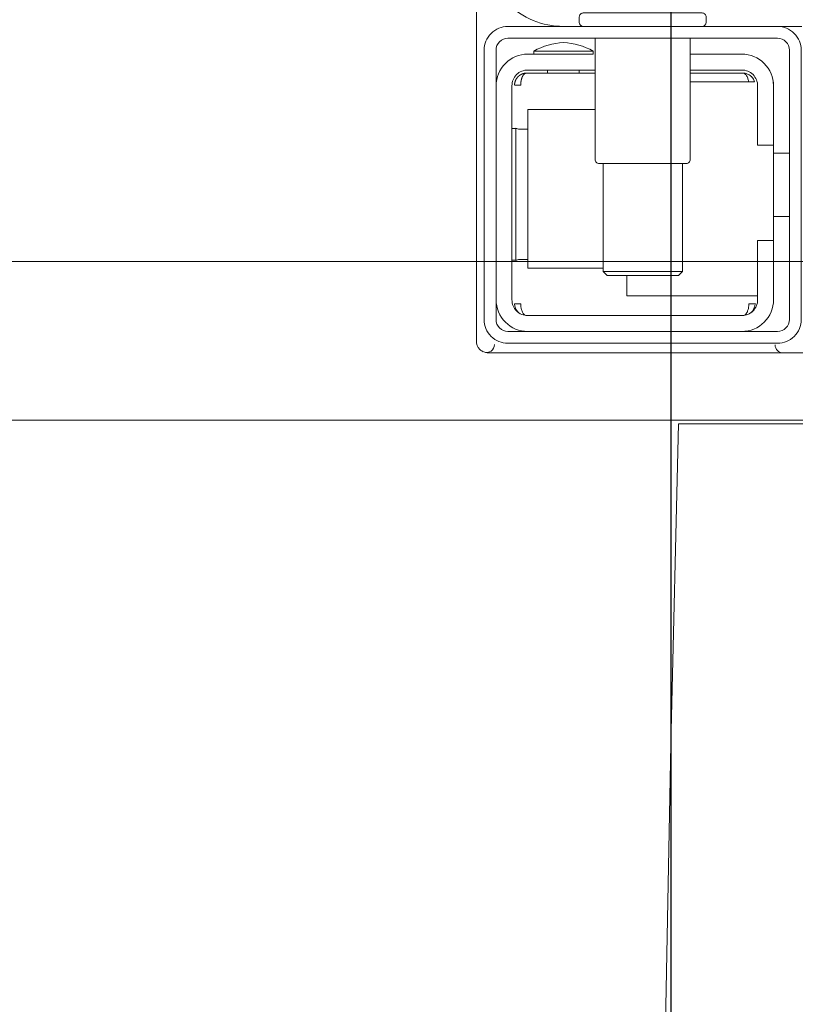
# Model space of a CAD drawing. Header units: millimetres. Extents: x 23192 to 177760, y -399809 to -79279.
# Tile 507 of 656: x 73040 to 73050, y -197911 to -197899. Entities that reach past the tile are written whole.
import ezdxf

# ---------------------------------------------------------------- set-up
doc = ezdxf.new("R2010")
doc.units = ezdxf.units.MM
doc.layers.get('0').update_dxf_attribs({"lineweight": 0})
for name, color, linetype, lineweight in [('!! 2 ZABUDOWA GK-MDF', 54, 'Continuous', 13), ('!! 2_wypos-sanitarne', 240, 'Continuous', 9), ('!! wymiary osi', 250, 'Continuous', 9)]:
    doc.layers.add(name, color=color, linetype=linetype, lineweight=lineweight)
doc.layers.add('!!_@ wypos sanit nd', color=7, linetype='Continuous', lineweight=0, plot=False)
doc.styles.add('TXT', font='simplex.shx')
doc.dimstyles.new('DIM50', dxfattribs={"dimscale": 5, "dimtxt": 2.5, "dimasz": 1.5, "dimexe": 0, "dimexo": 0, "dimgap": 0.5, "dimtad": 1, "dimdec": 4, "dimrnd": 0.5, "dimdsep": 46, "dimtxsty": 'TXT', "dimblk1": 'TICK1', "dimblk2": 'TICK1', "dimsah": 1, "dimcen": 0, "dimse1": 1, "dimse2": 1, "dimclrd": 1, "dimclre": 7, "dimclrt": 9, "dimadec": 0, "dimazin": 0, "dimtfac": 1, "dimtdec": 4, "dimtmove": 2, "dimatfit": 3, "dimldrblk": 'TICK1', "dimfxl": 1, "dimtolj": 1, "dimarcsym": 0})

# ---------------------------------------------------------------- blocks, each defined once
blk = doc.blocks.new('A$Cff2eaf8b')
for points in [[(-0.15993, -0.0325), (-0.17249, -0.0325, 0.405519), (-0.172, -0.032), (-0.172, -0.0313, 0.414214), (-0.1725, -0.0308), (-0.1875, -0.0308, 0.414214), (-0.188, -0.0313), (-0.188, -0.032, 0.405519), (-0.18751, -0.0325), (-0.19, -0.0325, -0.414214), (-0.2, -0.0225), (-0.2, 0.0575, -0.266001), (-0.19506, 0.06612)], [(-0.18625, -0.03562, 0.119096), (-0.19, -0.03454, 0.119096), (-0.19375, -0.03562)], [(-0.186, -0.034), (-0.186, -0.0493, 0.414214), (-0.1855, -0.0498), (-0.1745, -0.0498, 0.414214), (-0.174, -0.0493), (-0.174, -0.034)], [(-0.1985, -0.04, -0.414214), (-0.1945, -0.036), (-0.18625, -0.036), (-0.18625, -0.03562), (-0.19375, -0.03562), (-0.19375, -0.036)], [(-0.174, -0.036), (-0.1675, -0.036, -0.414214), (-0.1635, -0.04), (-0.16353, -0.0395)], [(-0.186, -0.038), (-0.1945, -0.038, 0.414214), (-0.1965, -0.04), (-0.1965, -0.067, 0.414214), (-0.1945, -0.069), (-0.1675, -0.069, 0.414214), (-0.1655, -0.067), (-0.1655, -0.0595), (-0.1635, -0.0595), (-0.1635, -0.04)], [(-0.1635, -0.0475), (-0.1655, -0.0475), (-0.1655, -0.04, 0.414214), (-0.1675, -0.038), (-0.174, -0.038)], [(-0.1945, -0.06193), (-0.19515, -0.06194), (-0.19542, -0.06194), (-0.1956, -0.06194), (-0.19567, -0.06194, 0.116465), (-0.19589, -0.062), (-0.19601, -0.06205), (-0.19601, -0.04535), (-0.19589, -0.0454, 0.116465), (-0.19567, -0.04546), (-0.19542, -0.04546), (-0.19515, -0.04546), (-0.1945, -0.04547)], [(-0.1675, -0.071, 0.414214), (-0.1635, -0.067), (-0.1635, -0.0595)], [(-0.1985, -0.067, 0.414214), (-0.1945, -0.071)], [(-0.20099, -0.0722, 0.198909), (-0.20056, -0.07326, 0.091301), (-0.20011, -0.07356)], [(-0.16237, -0.07369), (-0.1625, -0.07369), (-0.16269, -0.07369), (-0.16294, -0.07369), (-0.16323, -0.07369), (-0.16357, -0.07369), (-0.16393, -0.07369), (-0.16428, -0.07369), (-0.19771, -0.07369), (-0.19841, -0.07369), (-0.19903, -0.07369), (-0.19948, -0.07369), (-0.19961, -0.07369), (-0.19973, -0.07367), (-0.19984, -0.07365), (-0.20003, -0.07359, 0.517033), (-0.1987, -0.07266)], [(-0.1633, -0.0727, 0.412536), (-0.1623, -0.0737), (-0.11251, -0.0737), (-0.11222, -0.07367), (-0.11194, -0.07358), (-0.11168, -0.07345), (-0.11145, -0.07326), (-0.11126, -0.07304), (-0.11112, -0.07278), (-0.11104, -0.0725)]]:
    blk.add_lwpolyline(points, format="xyb")
for points in [[(-0.20099, -0.02721), (-0.20099, -0.0722)], [(-0.19478, -0.0384), (-0.186, -0.0384)], [(-0.192, -0.038), (-0.192, -0.0384)], [(-0.188, -0.038), (-0.188, -0.0384)], [(-0.16664, -0.0395), (-0.16666, -0.03934), (-0.16669, -0.03923), (-0.16672, -0.03912), (-0.16675, -0.03902), (-0.16679, -0.03892), (-0.16684, -0.03881), (-0.16689, -0.03872), (-0.16695, -0.03863), (-0.16702, -0.03855), (-0.1671, -0.03848), (-0.16718, -0.03843), (-0.16729, -0.0384), (-0.16718, -0.03841), (-0.16708, -0.03842), (-0.16696, -0.03845), (-0.16686, -0.03848), (-0.16677, -0.03851), (-0.16666, -0.03856), (-0.16657, -0.03861), (-0.16646, -0.03868), (-0.16636, -0.03876), (-0.16627, -0.03884), (-0.16618, -0.03894), (-0.1661, -0.03904), (-0.16603, -0.03915), (-0.16598, -0.03926), (-0.16593, -0.03938), (-0.16589, -0.0395), (-0.174, -0.0395)], [(-0.174, -0.0384), (-0.16722, -0.0384)], [(-0.185, -0.063), (-0.1945, -0.063), (-0.1945, -0.043), (-0.186, -0.043)], [(-0.19591, -0.04539), (-0.19602, -0.04539), (-0.19616, -0.04539), (-0.19632, -0.04539), (-0.1965, -0.04539)], [(-0.1615, -0.0485), (-0.1635, -0.0485)], [(-0.185, -0.0498), (-0.185, -0.06342), (-0.1845, -0.06392), (-0.1755, -0.06392), (-0.175, -0.06342), (-0.175, -0.0498)], [(-0.1615, -0.0565), (-0.1635, -0.0565)], [(-0.1965, -0.06201), (-0.19632, -0.06201), (-0.19616, -0.06201), (-0.19602, -0.06201), (-0.19591, -0.06201)], [(-0.175, -0.06342), (-0.185, -0.06342)], [(-0.182, -0.06392), (-0.182, -0.0665), (-0.1655, -0.0665)], [(-0.16636, -0.06865), (-0.16625, -0.06854), (-0.16619, -0.06847), (-0.16612, -0.06839), (-0.16606, -0.0683), (-0.16601, -0.0682), (-0.16596, -0.06811), (-0.16592, -0.06801), (-0.16589, -0.0679), (-0.16586, -0.0678), (-0.16584, -0.06769), (-0.16583, -0.06759), (-0.16583, -0.06749), (-0.16593, -0.0675), (-0.16607, -0.0675), (-0.1663, -0.0675), (-0.16641, -0.0675), (-0.16651, -0.0675), (-0.16661, -0.0675), (-0.16661, -0.0676), (-0.16662, -0.0677), (-0.16663, -0.0678), (-0.16664, -0.0679), (-0.16665, -0.068), (-0.16667, -0.06811), (-0.1667, -0.06821), (-0.16673, -0.06831), (-0.16676, -0.06841), (-0.1668, -0.06852), (-0.16685, -0.06862), (-0.1669, -0.06871), (-0.16697, -0.0688), (-0.16704, -0.06887), (-0.16712, -0.06893), (-0.16725, -0.069), (-0.19475, -0.069), (-0.19493, -0.0689), (-0.19501, -0.06882), (-0.19508, -0.06874), (-0.19513, -0.06865), (-0.19518, -0.06855), (-0.19522, -0.06846), (-0.19526, -0.06835), (-0.19529, -0.06825), (-0.19532, -0.06813), (-0.19534, -0.06803), (-0.19536, -0.06793), (-0.19537, -0.06783), (-0.19538, -0.06772), (-0.19539, -0.0676), (-0.19539, -0.0675), (-0.19617, -0.06751), (-0.19616, -0.06762), (-0.19615, -0.06772), (-0.19613, -0.06783), (-0.19611, -0.06793), (-0.19607, -0.06803), (-0.19603, -0.06813), (-0.19598, -0.06823), (-0.19593, -0.06832), (-0.19586, -0.06841), (-0.19579, -0.06849), (-0.19572, -0.06857), (-0.19563, -0.06865)]]:
    blk.add_lwpolyline(points)
for points in [[(-0.2, -0.0695), (-0.2, -0.0355, -0.414214), (-0.197, -0.0325), (-0.163, -0.0325, -0.414214), (-0.16, -0.0355), (-0.16, -0.0695, -0.414214), (-0.163, -0.0725), (-0.197, -0.0725, -0.414214)], [(-0.1615, -0.0355), (-0.1615, -0.0695, -0.414214), (-0.163, -0.071), (-0.197, -0.071, -0.414214), (-0.1985, -0.0695), (-0.1985, -0.0355, -0.414214), (-0.197, -0.034), (-0.163, -0.034, -0.414214)]]:
    blk.add_lwpolyline(points, format="xyb", close=True)
blk.add_lwpolyline([(-0.19467, -0.0384), (-0.19467, -0.0384), (-0.19467, -0.0384), (-0.19466, -0.0384), (-0.19466, -0.0384), (-0.19466, -0.0384), (-0.19466, -0.0384), (-0.19466, -0.0384), (-0.19466, -0.0384), (-0.19466, -0.0384), (-0.19466, -0.0384), (-0.19466, -0.0384), (-0.19466, -0.0384), (-0.19466, -0.0384), (-0.19466, -0.0384), (-0.19467, -0.0384), (-0.19467, -0.0384), (-0.19467, -0.0384), (-0.19467, -0.0384), (-0.19467, -0.0384), (-0.19468, -0.0384), (-0.19468, -0.0384), (-0.19468, -0.0384), (-0.19469, -0.0384), (-0.1947, -0.0384), (-0.19471, -0.0384), (-0.19471, -0.0384), (-0.19471, -0.0384), (-0.19471, -0.0384), (-0.19472, -0.0384), (-0.19472, -0.0384), (-0.19472, -0.0384), (-0.19472, -0.03841), (-0.19473, -0.03841), (-0.19473, -0.03841), (-0.19473, -0.03841), (-0.19473, -0.03841), (-0.19473, -0.03841), (-0.19474, -0.03841), (-0.19474, -0.03841), (-0.19474, -0.03841), (-0.19474, -0.03841), (-0.19474, -0.03841), (-0.19474, -0.03841), (-0.19475, -0.03841), (-0.19475, -0.03841), (-0.19475, -0.03841), (-0.19475, -0.03841), (-0.19476, -0.03841), (-0.19476, -0.03841), (-0.19476, -0.03841), (-0.19476, -0.03841), (-0.19477, -0.03842), (-0.19477, -0.03842), (-0.19477, -0.03842), (-0.19478, -0.03842), (-0.19479, -0.03842), (-0.19479, -0.03842), (-0.1948, -0.03843), (-0.19481, -0.03843), (-0.19481, -0.03843), (-0.19482, -0.03844), (-0.19483, -0.03844), (-0.19484, -0.03844), (-0.19484, -0.03845), (-0.19485, -0.03845), (-0.19486, -0.03845), (-0.19486, -0.03846), (-0.19487, -0.03846), (-0.19488, -0.03847), (-0.19489, -0.03847), (-0.19489, -0.03848), (-0.1949, -0.03848), (-0.19491, -0.03849), (-0.19491, -0.03849), (-0.19492, -0.0385), (-0.19493, -0.0385), (-0.19493, -0.03851), (-0.19494, -0.03851), (-0.19495, -0.03852), (-0.19495, -0.03852), (-0.19496, -0.03853), (-0.19497, -0.03854), (-0.19497, -0.03854), (-0.19498, -0.03855), (-0.19499, -0.03856), (-0.19499, -0.03856), (-0.195, -0.03857), (-0.19501, -0.03858), (-0.19501, -0.03859), (-0.19502, -0.03859), (-0.19503, -0.0386), (-0.19503, -0.03861), (-0.19504, -0.03862), (-0.19505, -0.03862), (-0.19505, -0.03863), (-0.19506, -0.03864), (-0.19507, -0.03865), (-0.19507, -0.03866), (-0.19508, -0.03867), (-0.19508, -0.03868), (-0.19509, -0.03869), (-0.1951, -0.03869), (-0.1951, -0.0387), (-0.19511, -0.03871), (-0.19511, -0.03872), (-0.19512, -0.03873), (-0.19512, -0.03874), (-0.19513, -0.03875), (-0.19514, -0.03876), (-0.19514, -0.03877), (-0.19515, -0.03878), (-0.19515, -0.03879), (-0.19516, -0.0388), (-0.19516, -0.03881), (-0.19517, -0.03882), (-0.19517, -0.03884), (-0.19518, -0.03885), (-0.19518, -0.03886), (-0.19519, -0.03887), (-0.1952, -0.03888), (-0.1952, -0.03889), (-0.19521, -0.0389), (-0.19521, -0.03891), (-0.19521, -0.03893), (-0.19522, -0.03894), (-0.19522, -0.03895), (-0.19523, -0.03896), (-0.19523, -0.03897), (-0.19524, -0.03899), (-0.19524, -0.039), (-0.19525, -0.03901), (-0.19525, -0.03902), (-0.19526, -0.03905), (-0.19527, -0.03907), (-0.19528, -0.0391), (-0.19528, -0.03912), (-0.19529, -0.03915), (-0.1953, -0.03918), (-0.19531, -0.0392), (-0.19531, -0.03923), (-0.19532, -0.03926), (-0.19532, -0.03928), (-0.19533, -0.03931), (-0.19533, -0.03933), (-0.19534, -0.03936), (-0.19534, -0.03939), (-0.19535, -0.03941), (-0.19535, -0.03944), (-0.19536, -0.03947), (-0.19536, -0.03949), (-0.19536, -0.03952), (-0.19537, -0.03955), (-0.19537, -0.03957), (-0.19537, -0.0396), (-0.19537, -0.03961), (-0.19537, -0.03962), (-0.19538, -0.03963), (-0.19538, -0.03963), (-0.19538, -0.03964), (-0.19538, -0.03965), (-0.19538, -0.03965), (-0.19538, -0.03966), (-0.19538, -0.03966), (-0.19538, -0.03967), (-0.19538, -0.03967), (-0.19538, -0.03968), (-0.19538, -0.03969), (-0.19538, -0.03969), (-0.19538, -0.0397), (-0.19538, -0.0397), (-0.19538, -0.0397), (-0.19538, -0.03971), (-0.19538, -0.03971), (-0.19538, -0.03972), (-0.19538, -0.03972), (-0.19538, -0.03972), (-0.19538, -0.03973), (-0.19538, -0.03973), (-0.19538, -0.03973), (-0.19538, -0.03974), (-0.19538, -0.03974), (-0.19538, -0.03974), (-0.19538, -0.03974), (-0.19538, -0.03975), (-0.19538, -0.03975), (-0.19538, -0.03975), (-0.19538, -0.03976), (-0.19538, -0.03976), (-0.19538, -0.03977), (-0.19538, -0.03977), (-0.19539, -0.03978), (-0.19539, -0.03978), (-0.19539, -0.03979), (-0.19539, -0.03979), (-0.19539, -0.03979), (-0.19539, -0.0398), (-0.19539, -0.0398), (-0.19539, -0.03981), (-0.19539, -0.03981), (-0.19539, -0.03982), (-0.19538, -0.03982), (-0.19538, -0.03983), (-0.19538, -0.03983), (-0.19538, -0.03984), (-0.19538, -0.03984), (-0.19538, -0.03984), (-0.19538, -0.03985), (-0.19538, -0.03986), (-0.19538, -0.03986), (-0.19538, -0.03987), (-0.19538, -0.03987), (-0.19538, -0.03987), (-0.19538, -0.03988), (-0.19538, -0.03988), (-0.19538, -0.03989), (-0.19538, -0.03989), (-0.19538, -0.03989), (-0.19538, -0.03989), (-0.19538, -0.0399), (-0.19538, -0.0399), (-0.19539, -0.0399), (-0.19539, -0.0399), (-0.19539, -0.0399), (-0.19539, -0.0399), (-0.19539, -0.0399), (-0.19539, -0.03991), (-0.1954, -0.03991), (-0.1954, -0.03991), (-0.1954, -0.03991), (-0.1954, -0.03991), (-0.1954, -0.03991), (-0.19541, -0.03991), (-0.19541, -0.03991), (-0.19542, -0.03991), (-0.19542, -0.03991), (-0.19543, -0.0399), (-0.19544, -0.0399), (-0.19545, -0.0399), (-0.19545, -0.0399), (-0.19546, -0.0399), (-0.19546, -0.0399), (-0.19547, -0.0399), (-0.19547, -0.0399), (-0.19548, -0.0399), (-0.19549, -0.0399), (-0.1955, -0.0399), (-0.1955, -0.0399), (-0.19551, -0.0399), (-0.19552, -0.0399), (-0.19553, -0.0399), (-0.19554, -0.0399), (-0.19555, -0.0399), (-0.19556, -0.0399), (-0.19557, -0.0399), (-0.19558, -0.0399), (-0.19559, -0.0399), (-0.19561, -0.0399), (-0.19564, -0.0399), (-0.19566, -0.0399), (-0.19568, -0.0399), (-0.1957, -0.0399), (-0.19574, -0.0399), (-0.19576, -0.0399), (-0.19578, -0.0399), (-0.19595, -0.0399), (-0.19596, -0.0399), (-0.19598, -0.0399), (-0.19599, -0.0399), (-0.19601, -0.0399), (-0.19602, -0.0399), (-0.19603, -0.0399), (-0.19604, -0.0399), (-0.19605, -0.0399), (-0.19606, -0.0399), (-0.19607, -0.0399), (-0.19608, -0.0399), (-0.19609, -0.0399), (-0.1961, -0.0399), (-0.19611, -0.0399), (-0.19612, -0.0399), (-0.19613, -0.03989), (-0.19614, -0.03989), (-0.19614, -0.03989), (-0.19615, -0.03989), (-0.19615, -0.03989), (-0.19615, -0.03989), (-0.19615, -0.03989), (-0.19616, -0.03989), (-0.19616, -0.03989), (-0.19616, -0.03989), (-0.19616, -0.0399), (-0.19616, -0.0399), (-0.19616, -0.0399), (-0.19616, -0.0399), (-0.19616, -0.0399), (-0.19617, -0.0399), (-0.19617, -0.03991), (-0.19617, -0.03991), (-0.19617, -0.03991), (-0.19617, -0.03991), (-0.19617, -0.03991), (-0.19617, -0.03991), (-0.19617, -0.03991), (-0.19617, -0.03991), (-0.19617, -0.03991), (-0.19617, -0.03991), (-0.19617, -0.0399), (-0.19617, -0.0399), (-0.19617, -0.0399), (-0.19617, -0.03989), (-0.19617, -0.03989), (-0.19617, -0.03989), (-0.19617, -0.03988), (-0.19617, -0.03987), (-0.19617, -0.03986), (-0.19617, -0.03985), (-0.19617, -0.03984), (-0.19617, -0.03984), (-0.19617, -0.03984), (-0.19617, -0.03983), (-0.19617, -0.03983), (-0.19617, -0.03982), (-0.19617, -0.03982), (-0.19617, -0.03981), (-0.19616, -0.0398), (-0.19616, -0.03979), (-0.19616, -0.03979), (-0.19616, -0.03978), (-0.19616, -0.03978), (-0.19616, -0.03977), (-0.19616, -0.03977), (-0.19616, -0.03977), (-0.19616, -0.03976), (-0.19616, -0.03976), (-0.19616, -0.03975), (-0.19616, -0.03975), (-0.19616, -0.03974), (-0.19616, -0.03974), (-0.19616, -0.03973), (-0.19616, -0.03973), (-0.19616, -0.03972), (-0.19616, -0.03972), (-0.19616, -0.03972), (-0.19616, -0.03972), (-0.19616, -0.03971), (-0.19616, -0.03971), (-0.19616, -0.0397), (-0.19615, -0.0397), (-0.19615, -0.0397), (-0.19615, -0.03969), (-0.19615, -0.03969), (-0.19615, -0.03968), (-0.19615, -0.03967), (-0.19615, -0.03967), (-0.19615, -0.03966), (-0.19615, -0.03966), (-0.19615, -0.03965), (-0.19615, -0.03964), (-0.19614, -0.03964), (-0.19614, -0.03963), (-0.19614, -0.03962), (-0.19614, -0.03962), (-0.19614, -0.03961), (-0.19614, -0.0396), (-0.19614, -0.03959), (-0.19613, -0.03958), (-0.19613, -0.03958), (-0.19613, -0.03957), (-0.19613, -0.03955), (-0.19612, -0.03954), (-0.19612, -0.03952), (-0.19611, -0.0395), (-0.19611, -0.03949), (-0.1961, -0.03947), (-0.1961, -0.03945), (-0.19609, -0.03944), (-0.19609, -0.03942), (-0.19608, -0.03941), (-0.19608, -0.03939), (-0.19607, -0.03937), (-0.19607, -0.03936), (-0.19606, -0.03934), (-0.19605, -0.03933), (-0.19605, -0.03931), (-0.19604, -0.0393), (-0.19603, -0.03928), (-0.19603, -0.03927), (-0.19602, -0.03925), (-0.19601, -0.03923), (-0.196, -0.03922), (-0.196, -0.0392), (-0.19599, -0.03919), (-0.19598, -0.03918), (-0.19597, -0.03916), (-0.19596, -0.03915), (-0.19596, -0.03913), (-0.19595, -0.03912), (-0.19594, -0.0391), (-0.19593, -0.03909), (-0.19592, -0.03907), (-0.19591, -0.03906), (-0.1959, -0.03905), (-0.19589, -0.03903), (-0.19588, -0.03902), (-0.19587, -0.03901), (-0.19586, -0.03899), (-0.19585, -0.03898), (-0.19584, -0.03897), (-0.19583, -0.03895), (-0.19582, -0.03894), (-0.19581, -0.03893), (-0.1958, -0.03891), (-0.19579, -0.0389), (-0.19577, -0.03889), (-0.19576, -0.03888), (-0.19575, -0.03886), (-0.19574, -0.03885), (-0.19573, -0.03884), (-0.19572, -0.03883), (-0.1957, -0.03882), (-0.19569, -0.0388), (-0.19568, -0.03879), (-0.19567, -0.03878), (-0.19565, -0.03877), (-0.19564, -0.03876), (-0.19563, -0.03875), (-0.19562, -0.03874), (-0.1956, -0.03873), (-0.19559, -0.03872), (-0.19558, -0.03871), (-0.19556, -0.0387), (-0.19555, -0.03869), (-0.19554, -0.03868), (-0.19552, -0.03867), (-0.19551, -0.03866), (-0.19549, -0.03865), (-0.19548, -0.03864), (-0.19547, -0.03863), (-0.19545, -0.03862), (-0.19544, -0.03861), (-0.19542, -0.0386), (-0.19541, -0.0386), (-0.19539, -0.03859), (-0.19538, -0.03858), (-0.19536, -0.03857), (-0.19535, -0.03856), (-0.19533, -0.03856), (-0.19532, -0.03855), (-0.1953, -0.03854), (-0.19529, -0.03853), (-0.19527, -0.03853), (-0.19526, -0.03852), (-0.19524, -0.03851), (-0.19522, -0.03851), (-0.19521, -0.0385), (-0.19519, -0.0385), (-0.19518, -0.03849), (-0.19516, -0.03848), (-0.19515, -0.03848), (-0.19513, -0.03847), (-0.19511, -0.03847), (-0.1951, -0.03846), (-0.19508, -0.03846), (-0.19506, -0.03845), (-0.19505, -0.03845), (-0.19503, -0.03845), (-0.19502, -0.03844), (-0.195, -0.03844), (-0.19498, -0.03843), (-0.19497, -0.03843), (-0.19495, -0.03843), (-0.19493, -0.03842), (-0.19492, -0.03842), (-0.19491, -0.03842), (-0.1949, -0.03842), (-0.19489, -0.03842), (-0.19488, -0.03842), (-0.19487, -0.03841), (-0.19486, -0.03841), (-0.19485, -0.03841), (-0.19484, -0.03841), (-0.19483, -0.03841), (-0.19481, -0.03841), (-0.1948, -0.03841), (-0.19479, -0.03841), (-0.19479, -0.03841), (-0.19478, -0.03841), (-0.19478, -0.0384), (-0.19477, -0.0384), (-0.19477, -0.0384), (-0.19476, -0.0384), (-0.19475, -0.0384), (-0.19474, -0.0384), (-0.19474, -0.0384), (-0.19473, -0.0384), (-0.19473, -0.0384), (-0.19471, -0.0384), (-0.19471, -0.0384), (-0.1947, -0.0384), (-0.1947, -0.0384), (-0.19469, -0.0384), (-0.19469, -0.0384), (-0.19469, -0.0384), (-0.19469, -0.0384), (-0.19468, -0.0384), (-0.19468, -0.0384), (-0.19468, -0.0384), (-0.19468, -0.0384), (-0.19467, -0.0384), (-0.19467, -0.0384), (-0.19467, -0.0384)], close=True)
blk = doc.blocks.new('A$C6ce7c513')
at = {"lineweight": 0}
for points in [[(-0.17548, -0.00049), (-0.17646, -0.04094), (-0.1772, -0.08064)], [(-0.17548, -0.00049), (0.17547, -0.00049)]]:
    blk.add_lwpolyline(points, dxfattribs=at)
blk = doc.blocks.new('TICK1')
at = {"color": 0}
for p, q in [((0, -1.4), (0, 1.4)), ((0, 0), (-1, 0))]:
    blk.add_line(p, q, dxfattribs=at)
at = {"color": 2}
blk.add_line((-1, -1), (1, 1), dxfattribs=at)
blk = doc.blocks.new('*D4204')
at = {"layer": '!! wymiary osi', "color": 1, "lineweight": -2, "transparency": 16777216}
blk.add_line((73048.278, -197891.088), (73048.278, -198047.088), dxfattribs=at)
at = {"layer": 'DEFPOINTS', "color": 0, "transparency": 16777216}
for p in [(73116.423, -197883.588), (73048.278, -198054.588), (73116.423, -198054.588)]:
    blk.add_point(p, dxfattribs=at)
at = {"layer": '!! wymiary osi', "color": 1, "lineweight": -2, "transparency": 16777216, "xscale": 7.5, "yscale": 7.5, "zscale": 7.5}
for p, rotation in [((73048.278, -197883.588), 90), ((73048.278, -198054.588), 270)]:
    blk.add_blockref('TICK1', p, dxfattribs=dict(at, rotation=rotation))
at = {"layer": '!! wymiary osi', "color": 9, "transparency": 16777216, "insert": (73039.528, -197969.088), "char_height": 12.5, "attachment_point": 5, "rotation": 90, "style": 'TXT'}
blk.add_mtext('\\A1;171', dxfattribs=at)

msp = doc.modelspace()

# ---------------------------------------------------------------- linework, layer by layer
at = {"layer": '!! 2 ZABUDOWA GK-MDF'}
for points in [[(73116.42327, -197901.5883), (73015.42327, -197901.5883)], [(73116.42327, -197903.5883), (73015.42327, -197903.5883)]]:
    msp.add_lwpolyline(points, dxfattribs=at)

# ---------------------------------------------------------------- block references
at = {"layer": '!! 2_wypos-sanitarne', "xscale": 100, "yscale": 100, "zscale": 100}
msp.add_blockref('A$C6ce7c513', (73065.92327, -197903.5883), dxfattribs=at)
at = {"layer": '!!_@ wypos sanit nd', "xscale": 100, "yscale": 100, "zscale": 100}
msp.add_blockref('A$Cff2eaf8b', (73065.92327, -197895.3703), dxfattribs=at)

# ---------------------------------------------------------------- dimensions: what is measured, and where the dimension line sits
at = {"layer": '!! wymiary osi'}
dim = msp.add_linear_dim(base=(73048.27769, -198054.5883), p1=(73116.42327, -197883.5883), p2=(73116.42327, -198054.5883), angle=90, dimstyle='DIM50', dxfattribs=at)
dim.commit()
dim.dimension.update_dxf_attribs({"geometry": '*D4204', "text_midpoint": (73039.52769, -197969.0883)})

doc.saveas('drawing.dxf')
